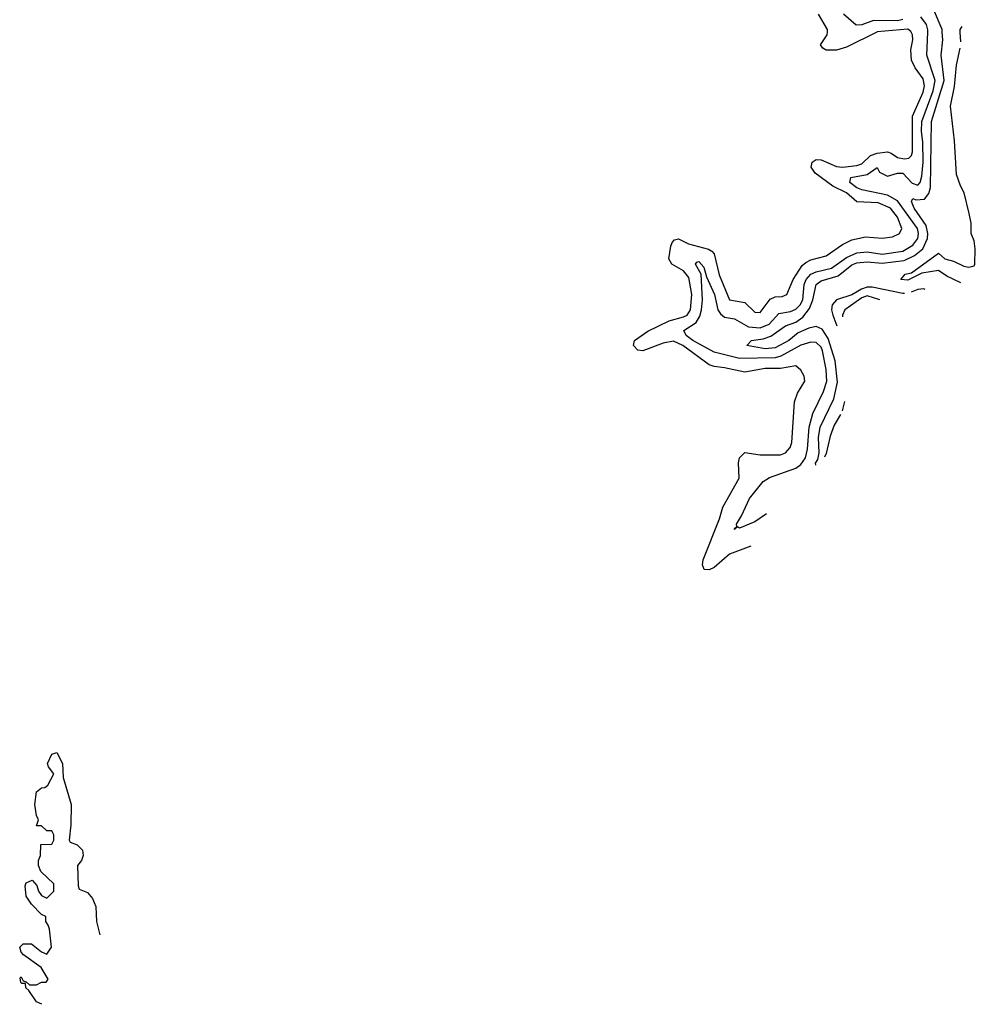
# Model space of a CAD drawing. Header units: inches. Extents: x 2293880 to 2522759, y 823965 to 1006879.
# Tile 287 of 325: x 2490424 to 2494175, y 846186 to 850049. Entities that reach past the tile are written whole.
import ezdxf

# ---------------------------------------------------------------- set-up
doc = ezdxf.new("R2010")
doc.units = ezdxf.units.IN
doc.header["$MEASUREMENT"] = 0
doc.layers.add('C4894', color=7, linetype='Continuous')
doc.layers.add('C4895', color=7, linetype='Continuous')

msp = doc.modelspace()

# ---------------------------------------------------------------- linework, layer by layer
at = {"layer": 'C4894', "color": 5}
for points, elevation in [([(2493293.5, 847982.8), (2493210, 847951.5), (2493150, 847899.2), (2493130, 847890.9), (2493111.3, 847891.3), (2493103.7, 847910), (2493107.4, 847930), (2493170.8, 848090), (2493183.9, 848136.1), (2493248.2, 848250), (2493245.9, 848310), (2493250, 848330.2), (2493270, 848350.1), (2493330, 848341.6), (2493410, 848340.9), (2493430.5, 848349.5), (2493448.2, 848370), (2493454.4, 848390), (2493464.9, 848550), (2493476.6, 848583.4), (2493505.5, 848630), (2493503.7, 848650), (2493490, 848673.1), (2493470, 848690.5), (2493410, 848679.9), (2493350, 848680.7), (2493270, 848666.2), (2493190, 848683.5), (2493150, 848687.6), (2493130, 848694.5), (2493026.7, 848770), (2492990, 848787.2), (2492950, 848779.1), (2492870, 848749.5), (2492850, 848752.2), (2492832.7, 848770), (2492837.8, 848790), (2492890, 848826.5), (2492973.2, 848866.8), (2493030, 848882.5), (2493043.7, 848890), (2493056.8, 848910), (2493061.8, 848970), (2493050, 849037.8), (2493030, 849063.6), (2492984.1, 849090), (2492971.7, 849110), (2492979.9, 849160.1), (2492985.1, 849174.9), (2492994.9, 849185.1), (2493010, 849188.5), (2493049.1, 849169.1), (2493128.3, 849148.3), (2493140.9, 849140.9), (2493150.1, 849130.1), (2493170, 849048.4), (2493209.8, 848949.8), (2493270, 848938.8), (2493310, 848901.7), (2493330, 848900.4), (2493370, 848952.5), (2493390, 848961.7), (2493416.7, 848963.3), (2493435.5, 848970), (2493460.1, 849030), (2493496, 849084), (2493510, 849096.5), (2493530, 849106.3), (2493590, 849122.9), (2493653.3, 849166.7), (2493690, 849185.1), (2493743.4, 849196.6), (2493810, 849191.6), (2493850, 849196.8), (2493877, 849210), (2493886.2, 849230), (2493870, 849274.5), (2493842.3, 849310), (2493793.7, 849330), (2493710, 849334.4), (2493670, 849369.9), (2493616.2, 849396.2), (2493546.2, 849446.1), (2493530.3, 849470), (2493534, 849490), (2493550, 849500.1), (2493570, 849499.6), (2493630, 849472.5), (2493653.2, 849470), (2493710, 849476.3), (2493730, 849483.6), (2493764, 849516), (2493790, 849525.1), (2493830.1, 849530), (2493845.2, 849525.2), (2493870, 849507.8), (2493896.7, 849503.3), (2493914.5, 849505.5), (2493924.3, 849515.7), (2493929.1, 849530), (2493928, 849670), (2493970, 849764.2), (2493976.1, 849790), (2493970, 849817.3), (2493939.5, 849859.5), (2493924.9, 849890), (2493922, 849930), (2493929.6, 849970), (2493928.7, 849990), (2493923.3, 850000)], 80), ([(2493356, 848110.1), (2493310, 848079.3), (2493250, 848054.2), (2493241.6, 848058.4), (2493230, 848049.2), (2493230, 848052.4), (2493239.3, 848060.7), (2493237.7, 848070), (2493257.7, 848102.3), (2493288.4, 848170), (2493342.9, 848237.1), (2493367.4, 848252.6), (2493470, 848289.3), (2493490, 848304), (2493508.4, 848330), (2493516.4, 848363.6), (2493523.1, 848450), (2493536.7, 848503.3), (2493579.7, 848590), (2493592.1, 848630), (2493590, 848675.8), (2493575.6, 848750), (2493570, 848763.4), (2493550, 848782.7), (2493530, 848783.6), (2493490, 848771.8), (2493411.8, 848728.2), (2493390, 848721.5), (2493250, 848719.3), (2493150, 848744.5), (2493066, 848790), (2493040.1, 848810), (2493030.4, 848830), (2493079, 848861), (2493094.2, 848885.8), (2493100, 848910), (2493104.2, 848950), (2493098.8, 849050), (2493077, 849090), (2493082.4, 849097.6), (2493090, 849099.8), (2493110, 849077.8), (2493120.3, 849040.3), (2493150.7, 848970), (2493164.5, 848910), (2493174.4, 848894.4), (2493190, 848881.6), (2493230, 848874.6), (2493284.2, 848844.2), (2493330, 848840.4), (2493366.4, 848853.6), (2493403.9, 848896.1), (2493450, 848903.4), (2493470, 848912.5), (2493488.1, 848930), (2493498.1, 848950), (2493502.6, 849010), (2493511.5, 849030), (2493530, 849051), (2493550, 849060.1), (2493610, 849073.5), (2493670, 849116), (2493710, 849133.8), (2493750, 849137.7), (2493810, 849129.3), (2493890, 849140.2), (2493930, 849163.6), (2493949.4, 849190), (2493952.3, 849210), (2493947.8, 849230), (2493870, 849338.6), (2493830, 849359.9), (2493730, 849381.4), (2493710, 849389), (2493682.2, 849410), (2493687, 849430), (2493750, 849442.1), (2493790, 849468.4), (2493799, 849450), (2493830, 849435), (2493870, 849446.9), (2493890, 849446.6), (2493927.6, 849407.6), (2493950, 849399.7), (2493958.7, 849410), (2493965.6, 849434.4), (2493970.9, 849490), (2493969, 849570), (2493963.5, 849610), (2493965.2, 849650), (2494009.6, 849770), (2494016.9, 849810), (2493984.6, 849910), (2493988.3, 850000)], 60), ([(2493548.8, 848301.4), (2493548.2, 848308.2), (2493556.7, 848323.3), (2493562, 848350), (2493558.9, 848410), (2493566.5, 848450), (2493619.1, 848560.9), (2493633.7, 848626.3), (2493624.3, 848710), (2493597.5, 848797.5), (2493574.1, 848834.1), (2493550, 848845), (2493521.7, 848838.3), (2493480.2, 848819.8), (2493442.9, 848790), (2493390, 848761.8), (2493350, 848758), (2493277.6, 848770), (2493296.2, 848790), (2493342.8, 848797.2), (2493372.6, 848807.4), (2493430, 848847.5), (2493470, 848861.7), (2493498.4, 848881.6), (2493524.1, 848915.8), (2493536.6, 848950), (2493549.9, 849010), (2493570, 849024), (2493636.7, 849043.3), (2493690, 849086.4), (2493710, 849095), (2493750, 849099.3), (2493810, 849093.8), (2493895.8, 849104.2), (2493935.8, 849124.2), (2493969.2, 849150), (2493987, 849190), (2493988.2, 849210), (2493981.8, 849241.8), (2493934.4, 849310), (2493924, 849336), (2493930, 849347.8), (2493941.8, 849341.8), (2493975.3, 849344.8), (2493993.1, 849366.9), (2493998.8, 849390), (2494003.1, 849650), (2494052.2, 849810), (2494041.2, 849910), (2494047.7, 849970), (2494045.5, 850000)], 40), ([(2493788, 850000), (2493670, 849941.5), (2493630, 849929.6), (2493589.2, 849929.2), (2493576.7, 849936.7), (2493567.5, 849950), (2493593.5, 849990), (2493594.2, 850000)], 80), ([(2494117.8, 849962.4), (2494115.9, 850000)], 20), ([(2494117.7, 849016.6), (2494062.9, 849042.9), (2494030, 849064.7), (2493965.5, 849054.5), (2493910, 849026.6), (2493883, 849030), (2493899.3, 849050), (2493924.8, 849055.2), (2494030, 849132.9), (2494054.8, 849110), (2494090, 849100.9), (2494130, 849082), (2494150, 849077.3), (2494170, 849083.1), (2494173.4, 849090), (2494175, 849150), (2494170, 849180.9), (2494158.8, 849210), (2494158.1, 849250), (2494151.1, 849288.9), (2494131.9, 849370), (2494116.7, 849396.7), (2494101.8, 849441.8), (2494093.2, 849573.2), (2494078.1, 849710), (2494092.9, 849787.1), (2494100.6, 849870), (2494115.4, 849936.6)], 20), ([(2493896.7, 848974.9), (2493890, 848975), (2493770, 848999.7), (2493750, 848999.4), (2493727.9, 848992.1), (2493690, 848969.3), (2493630, 848949.4), (2493612.9, 848930), (2493611.1, 848910), (2493615.5, 848890), (2493631.5, 848847.1)], 40), ([(2493978.5, 848990.3), (2493973.5, 848993.5), (2493950, 848990.5), (2493922.8, 848979.8)], 40), ([(2493799.9, 848950.2), (2493750, 848965.8), (2493730, 848958.1), (2493663.1, 848910), (2493653.4, 848890), (2493654.1, 848883.2)], 60), ([(2493662, 848551.2), (2493651.8, 848514.1)], 40), ([(2493645.4, 848499.5), (2493621.5, 848458.5), (2493605.2, 848414.8), (2493590, 848346.4), (2493583.6, 848332.3)], 40), ([(2490510.8, 846185.6), (2490490, 846195.3), (2490460.4, 846240.4), (2490448.7, 846250), (2490447.3, 846267.3), (2490432.7, 846267.3), (2490428.4, 846271.6), (2490426, 846290), (2490430, 846294), (2490438, 846278), (2490450, 846274), (2490462, 846262), (2490490, 846262), (2490510, 846272), (2490527.3, 846272.7), (2490535.3, 846284.7), (2490508.7, 846330), (2490439.1, 846379.1), (2490429.6, 846389.6), (2490424, 846410), (2490437.2, 846422.8), (2490470, 846422.8), (2490510, 846391.3), (2490530, 846382), (2490548.7, 846410), (2490540.4, 846480.4), (2490536.4, 846496.4), (2490526, 846510), (2490526, 846530), (2490510, 846538), (2490470, 846578), (2490449.5, 846610), (2490445.2, 846650), (2490450, 846662), (2490472.7, 846672.7), (2490491.6, 846651.6), (2490498, 846630), (2490510, 846612), (2490530, 846602), (2490558, 846630), (2490558, 846658), (2490507.3, 846707.3), (2490498, 846730), (2490498, 846750), (2490506, 846770), (2490507.3, 846812.7), (2490550, 846814), (2490558, 846830), (2490558, 846850), (2490550, 846866), (2490530, 846866), (2490510, 846886), (2490490, 846886), (2490498, 846910), (2490490, 846926), (2490483, 846970), (2490490, 847018.8), (2490510, 847034.8), (2490523.1, 847036.9), (2490534.6, 847045.4), (2490558, 847090), (2490537.2, 847117.2), (2490533.2, 847130), (2490550, 847166.8), (2490570, 847174), (2490591.7, 847130), (2490595.2, 847075.2), (2490626, 846970), (2490624.7, 846890), (2490618, 846830), (2490622, 846822), (2490650, 846811.3), (2490670, 846791), (2490673.4, 846770), (2490666, 846750), (2490651, 846730), (2490654, 846650), (2490658, 846638), (2490690, 846624.7), (2490710, 846601), (2490723, 846570), (2490725.5, 846510), (2490738.3, 846458.7)], 80)]:
    msp.add_lwpolyline(points, dxfattribs=dict(at, elevation=elevation))
at = {"layer": 'C4895', "color": 5}
for points, elevation in [([(2494045.5, 850000), (2494044.8, 850010), (2494010.8, 850090.8)], 40), ([(2493594.2, 850000), (2493595, 850010), (2493559, 850070)], 80), ([(2493890.6, 850049.4), (2493870, 850044.9), (2493774.8, 850045.2), (2493730, 850029.2), (2493707.3, 850027.3), (2493658.2, 850070)], 60), ([(2493988.3, 850000), (2493988.7, 850008.7), (2493983.2, 850030), (2493960.7, 850060.7)], 60), ([(2493923.3, 850000), (2493922.1, 850002.1), (2493910, 850011.5), (2493790, 850001), (2493788, 850000)], 80), ([(2494115.9, 850000), (2494115.4, 850010), (2494123.3, 850022.3)], 20)]:
    msp.add_lwpolyline(points, dxfattribs=dict(at, elevation=elevation))

doc.saveas('drawing.dxf')
